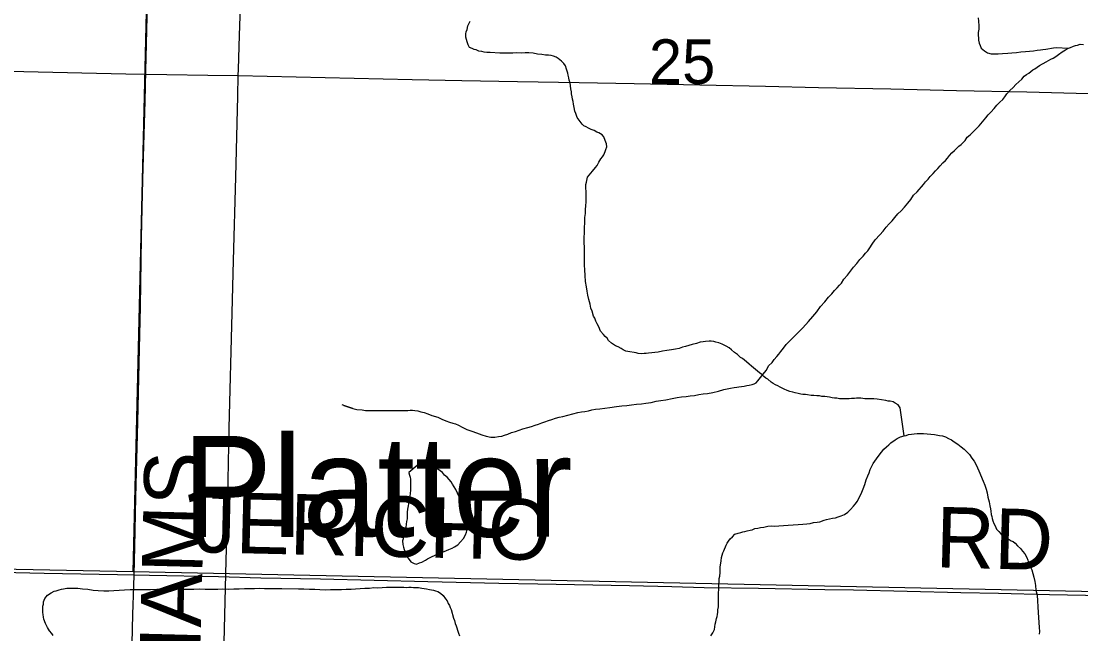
# Model space of a CAD drawing. Extents: x 2.4 to 73.1, y 4.5 to 25.6.
# Drawn here: x 42.5268 to 43.0235, y 22.1326 to 22.4201 of the extents above; entities that cross this region are included whole.
import ezdxf

# ---------------------------------------------------------------- set-up
doc = ezdxf.new("R2010")
doc.units = 0
for name, color, linetype in [('GM_X_County_Road', 7, 'Continuous'), ('GM_X_County_Road_Text', 7, 'Continuous'), ('GM_X_Minor_Lake', 7, 'Continuous'), ('GM_X_Minor_River', 7, 'Continuous'), ('GM_X_Minor_River_Text', 7, 'Continuous'), ('GM_X_Section', 7, 'Continuous'), ('GM_X_Section_Text', 7, 'Continuous'), ('GM_X_Township_Road', 7, 'Continuous'), ('GM_X_Township_Road_Text', 7, 'Continuous')]:
    doc.layers.add(name, color=color, linetype=linetype)

msp = doc.modelspace()

# ---------------------------------------------------------------- linework, layer by layer
at = {"layer": 'GM_X_County_Road'}
for points in [[(42.11768, 22.40528), (42.13911, 22.40494), (42.19598, 22.40361), (42.25255, 22.40241), (42.29574, 22.40145), (42.35573, 22.40007), (42.39489, 22.39932), (42.43591, 22.39845), (42.45674, 22.39798), (42.48005, 22.39755), (42.56209, 22.39575), (42.57577, 22.39544), (42.61431, 22.39477), (42.62854, 22.39452)], [(42.62854, 22.39452), (42.71003, 22.39274), (42.73334, 22.39224), (42.75945, 22.39171), (42.78835, 22.39125), (42.81415, 22.3908), (42.87568, 22.38954), (42.90055, 22.38899), (42.93443, 22.38826), (42.96519, 22.38759), (42.99814, 22.38692), (43.02704, 22.3862), (43.08701, 22.38489), (43.12151, 22.38421), (43.12923, 22.38405)], [(42.07899, 22.17077), (42.16048, 22.169), (42.18379, 22.16849), (42.20989, 22.16797), (42.2388, 22.1675), (42.26459, 22.16705), (42.32613, 22.1658), (42.35099, 22.16525), (42.38487, 22.16451), (42.41564, 22.16385), (42.44858, 22.16317), (42.47748, 22.16246), (42.53746, 22.16115), (42.57196, 22.16046), (42.57968, 22.16031)], [(42.57968, 22.16031), (42.58688, 22.16016), (42.6192, 22.15944), (42.63909, 22.15896), (42.66706, 22.15837), (42.7174, 22.15722), (42.75066, 22.15644), (42.76899, 22.15608), (42.81188, 22.15524), (42.83177, 22.15477), (42.84699, 22.15439), (42.87248, 22.15397), (42.90355, 22.15344), (42.91692, 22.1532), (42.96726, 22.15198), (42.98497, 22.15161), (43.0089, 22.15105), (43.05117, 22.15021), (43.06329, 22.15012), (43.08377, 22.15036)]]:
    msp.add_lwpolyline(points, dxfattribs=at)
at = {"layer": 'GM_X_Minor_Lake'}
for points in [[(42.70856, 22.20835), (42.70855, 22.20816), (42.70873, 22.20702), (42.70909, 22.20606), (42.70927, 22.20511), (42.70925, 22.20416), (42.70924, 22.20321), (42.70921, 22.20169), (42.70919, 22.20017), (42.70916, 22.19827), (42.70875, 22.19638), (42.70853, 22.19486), (42.70832, 22.19353), (42.70812, 22.19259), (42.7079, 22.19107), (42.70769, 22.18974), (42.70767, 22.18822), (42.70764, 22.18651), (42.70744, 22.18538), (42.70722, 22.18405), (42.70701, 22.18254), (42.7066, 22.18083), (42.7062, 22.17951), (42.70599, 22.17818), (42.70579, 22.17723), (42.70558, 22.17629), (42.70574, 22.17457), (42.70591, 22.17324), (42.70628, 22.1721), (42.70682, 22.17038), (42.70719, 22.16942), (42.70942, 22.16635), (42.71093, 22.16556), (42.71207, 22.16535), (42.71341, 22.1659), (42.71455, 22.16626), (42.71628, 22.16719), (42.71724, 22.16774), (42.7182, 22.1683), (42.71916, 22.16866), (42.72088, 22.16958), (42.72203, 22.17014), (42.72337, 22.17068), (42.72509, 22.17123), (42.7272, 22.17214), (42.72873, 22.17288), (42.72988, 22.17343), (42.73142, 22.17436), (42.73277, 22.17585), (42.73413, 22.17735), (42.7351, 22.17905), (42.7355, 22.18037), (42.73591, 22.18226), (42.73594, 22.18378), (42.73559, 22.18569), (42.73524, 22.1876), (42.7347, 22.18969), (42.73416, 22.1916), (42.73343, 22.19389), (42.7327, 22.19562), (42.73196, 22.19715), (42.73123, 22.19868), (42.73049, 22.2004), (42.72975, 22.20155), (42.72901, 22.2029), (42.72826, 22.20386), (42.72733, 22.20501), (42.7264, 22.20617), (42.72527, 22.20713), (42.72434, 22.20829), (42.72321, 22.20907), (42.72039, 22.2112), (42.71907, 22.2116), (42.71793, 22.212), (42.71622, 22.21203), (42.71489, 22.21205), (42.71394, 22.21188), (42.71241, 22.21152), (42.70856, 22.20835)], [(42.71916, 22.16866), (42.72088, 22.16958), (42.72203, 22.17014), (42.72337, 22.17068), (42.72509, 22.17123), (42.7272, 22.17214), (42.72873, 22.17288), (42.72988, 22.17343), (42.73142, 22.17436), (42.73277, 22.17585), (42.73413, 22.17735), (42.7351, 22.17905), (42.7355, 22.18037), (42.73591, 22.18226), (42.73594, 22.18378), (42.73559, 22.18569), (42.73524, 22.1876), (42.7347, 22.18969), (42.73416, 22.1916), (42.73343, 22.19389), (42.7327, 22.19562), (42.73196, 22.19715), (42.73123, 22.19868), (42.73049, 22.2004), (42.72975, 22.20155), (42.72901, 22.2029), (42.72826, 22.20386), (42.72733, 22.20501), (42.7264, 22.20617), (42.72527, 22.20713), (42.72434, 22.20829), (42.72321, 22.20907), (42.72039, 22.2112), (42.71907, 22.2116), (42.71793, 22.212), (42.71622, 22.21203), (42.71489, 22.21205), (42.71394, 22.21188), (42.71241, 22.21152), (42.70856, 22.20835)], [(42.70856, 22.20835), (42.70855, 22.20816), (42.70873, 22.20702), (42.70909, 22.20606), (42.70927, 22.20511), (42.70925, 22.20416), (42.70924, 22.20321), (42.70921, 22.20169), (42.70919, 22.20017), (42.70916, 22.19827), (42.70875, 22.19638), (42.70853, 22.19486), (42.70832, 22.19353), (42.70812, 22.19259), (42.7079, 22.19107), (42.70769, 22.18974), (42.70767, 22.18822), (42.70764, 22.18651), (42.70744, 22.18538), (42.70722, 22.18405), (42.70701, 22.18254), (42.7066, 22.18083), (42.7062, 22.17951), (42.70599, 22.17818), (42.70579, 22.17723), (42.70558, 22.17629), (42.70574, 22.17457), (42.70591, 22.17324), (42.70628, 22.1721), (42.70682, 22.17038), (42.70719, 22.16942), (42.70942, 22.16635), (42.71093, 22.16556), (42.71207, 22.16535), (42.71341, 22.1659), (42.71455, 22.16626), (42.71628, 22.16719), (42.71724, 22.16774), (42.7182, 22.1683), (42.71916, 22.16866)]]:
    msp.add_lwpolyline(points, dxfattribs=at)
at = {"layer": 'GM_X_Minor_River'}
for points in [[(42.76109, 22.40512), (42.75919, 22.40515), (42.75728, 22.40499), (42.75462, 22.40503), (42.75291, 22.40506), (42.7512, 22.40508), (42.74664, 22.40535), (42.74512, 22.40537), (42.74379, 22.40558), (42.74265, 22.40579), (42.74132, 22.406), (42.74, 22.40659), (42.73905, 22.4068), (42.73811, 22.40719), (42.73698, 22.40778), (42.73623, 22.40893), (42.73588, 22.41046), (42.73551, 22.41141), (42.73515, 22.41256), (42.73517, 22.41408), (42.73538, 22.41503), (42.73578, 22.41616), (42.73619, 22.41786), (42.73717, 22.42013)], [(42.97533, 22.42158), (42.9755, 22.42005), (42.97566, 22.41796), (42.97563, 22.41625), (42.97541, 22.41474), (42.97539, 22.41341), (42.97557, 22.41226), (42.97555, 22.41112), (42.97591, 22.40979), (42.97627, 22.40864), (42.97682, 22.40749), (42.97832, 22.40614), (42.97983, 22.40516), (42.98153, 22.40476), (42.98306, 22.40473), (42.98477, 22.40471), (42.98686, 22.40486), (42.98934, 22.40501), (42.99124, 22.40517), (42.99333, 22.40533)], [(43.00101, 22.39723), (43.00197, 22.39778), (43.00312, 22.39853), (43.00408, 22.39927), (43.00734, 22.40093), (43.00945, 22.40222), (43.0106, 22.40278), (43.01175, 22.40352), (43.0131, 22.40445), (43.01483, 22.40575), (43.01637, 22.40668), (43.01771, 22.40741), (43.01867, 22.40778), (43.02001, 22.40833), (43.02096, 22.40869), (43.02192, 22.40887), (43.02326, 22.40923), (43.02478, 22.4092)], [(42.80346, 22.26897), (42.80215, 22.27032), (42.8014, 22.27128), (42.80046, 22.27206), (42.79972, 22.27302), (42.79841, 22.27456), (42.79749, 22.27666), (42.79675, 22.27801), (42.7962, 22.27935), (42.79565, 22.28068), (42.7951, 22.28164), (42.79437, 22.28394), (42.79383, 22.28546), (42.79348, 22.28737), (42.79294, 22.28947), (42.7924, 22.29157), (42.79205, 22.29347), (42.7917, 22.29538), (42.79136, 22.29785), (42.79121, 22.30071), (42.79107, 22.30337), (42.79091, 22.30565), (42.79076, 22.30793), (42.79079, 22.30983), (42.79082, 22.31192), (42.79085, 22.31401), (42.79069, 22.3161), (42.79073, 22.31838), (42.79077, 22.32085), (42.7908, 22.32313), (42.79103, 22.3256), (42.79107, 22.32788), (42.79129, 22.32977), (42.79132, 22.33148), (42.79154, 22.33357), (42.79156, 22.33509), (42.79158, 22.33642), (42.79163, 22.33927), (42.79164, 22.34022), (42.79148, 22.34174), (42.7915, 22.34345), (42.79171, 22.34459), (42.79232, 22.34686), (42.79309, 22.3478), (42.79464, 22.34967), (42.796, 22.35136), (42.79678, 22.3523), (42.79757, 22.35399), (42.79854, 22.3555), (42.79931, 22.35644), (42.7999, 22.35738), (42.80049, 22.35889), (42.80089, 22.35983), (42.80129, 22.36115), (42.80112, 22.36249), (42.80057, 22.36402), (42.79984, 22.36574), (42.7991, 22.3667), (42.79759, 22.36767), (42.79664, 22.36807), (42.79532, 22.36885), (42.794, 22.36925), (42.79268, 22.36984), (42.79155, 22.37043), (42.7906, 22.37101), (42.78967, 22.37179), (42.78743, 22.37487), (42.78707, 22.37582), (42.7867, 22.37678), (42.78634, 22.37792), (42.78598, 22.37964), (42.78563, 22.38117), (42.78546, 22.38231), (42.78528, 22.38345), (42.78511, 22.38459), (42.78475, 22.38593), (42.78477, 22.38688), (42.78441, 22.3884), (42.78424, 22.38974), (42.78407, 22.39107), (42.78371, 22.39241), (42.78354, 22.39355), (42.78318, 22.39469), (42.783, 22.39565), (42.78264, 22.3966), (42.78246, 22.39756), (42.78192, 22.39908), (42.78117, 22.40024), (42.78005, 22.40139), (42.77855, 22.40256), (42.7776, 22.40314), (42.77628, 22.40373), (42.77514, 22.40394), (42.77401, 22.40415), (42.77249, 22.40417), (42.77078, 22.40439), (42.76888, 22.40461), (42.76679, 22.40503), (42.76471, 22.40525), (42.76299, 22.40528), (42.76109, 22.40512)], [(42.99333, 22.40533), (42.99543, 22.40568), (42.99753, 22.40583), (42.99943, 22.40599), (43.00134, 22.40615), (43.00305, 22.40651), (43.00458, 22.40667), (43.00572, 22.40684), (43.00705, 22.40701), (43.01068, 22.40753), (43.01201, 22.40769), (43.01771, 22.40741)], [(43.01264, 22.40768), (43.01258, 22.40769)], [(42.86803, 22.24923), (42.86937, 22.24959), (42.87032, 22.24996), (42.87128, 22.25032), (42.87206, 22.25126), (42.87516, 22.2552), (42.87613, 22.25632), (42.87711, 22.2584), (42.87885, 22.25989), (42.87982, 22.2614), (42.88098, 22.26271), (42.88195, 22.26383), (42.88292, 22.26515), (42.88409, 22.26665), (42.88545, 22.26834), (42.88738, 22.2704), (42.88931, 22.27227), (42.89124, 22.27432), (42.89318, 22.27619), (42.89589, 22.27919), (42.89782, 22.28144), (42.89976, 22.28369), (42.90151, 22.28613), (42.90345, 22.28838), (42.90519, 22.29063), (42.90674, 22.29213), (42.90809, 22.29363), (42.90926, 22.29494), (42.91042, 22.29625), (42.91138, 22.29719), (42.91236, 22.29907), (42.9141, 22.30094), (42.91547, 22.30282), (42.91702, 22.3047), (42.91856, 22.30638), (42.91992, 22.30826), (42.92147, 22.30976), (42.92263, 22.31126), (42.9236, 22.31238), (42.92457, 22.3137), (42.92574, 22.31539), (42.92711, 22.31746), (42.92924, 22.31989), (42.93078, 22.32158), (42.93233, 22.32346), (42.93369, 22.32495), (42.93504, 22.32645), (42.9364, 22.32795), (42.93776, 22.32964), (42.9393, 22.33114), (42.94085, 22.33282), (42.9424, 22.3347), (42.94376, 22.33639), (42.94512, 22.33845), (42.94686, 22.33995), (42.94976, 22.34351), (42.95073, 22.34463), (42.9519, 22.34595), (42.95287, 22.34726), (42.95422, 22.34857), (42.95538, 22.34988), (42.95654, 22.351), (42.95751, 22.35213), (42.95886, 22.35363), (42.96002, 22.35475), (42.96099, 22.35587), (42.96196, 22.357), (42.96312, 22.35831), (42.96428, 22.35943), (42.96544, 22.36055), (42.9664, 22.36149), (42.96737, 22.36223), (42.96833, 22.36317), (42.9693, 22.3641), (42.97027, 22.36561), (42.97162, 22.36672), (42.97278, 22.36785), (42.97394, 22.36916), (42.97491, 22.37009), (42.97587, 22.37103), (42.97665, 22.37196), (42.97742, 22.3729), (42.97897, 22.37478), (42.98013, 22.37609), (42.9813, 22.3774), (42.98284, 22.37909), (42.9842, 22.38059), (42.98555, 22.38208), (42.98691, 22.38339), (42.98787, 22.38452), (42.98885, 22.38602), (42.9902, 22.38752), (42.99175, 22.38902), (42.9931, 22.39032), (42.99445, 22.39163), (42.9958, 22.39294), (42.99696, 22.39425), (42.99812, 22.395), (42.99908, 22.39574), (43.00004, 22.39648), (43.00101, 22.39723)], [(42.94066, 22.22555), (42.93878, 22.23869), (42.93785, 22.24003), (42.93653, 22.24081), (42.93559, 22.2414), (42.93407, 22.2418), (42.93312, 22.24182), (42.93217, 22.24202), (42.928, 22.24266), (42.92648, 22.24287), (42.92458, 22.2429), (42.92325, 22.24292), (42.9223, 22.24294), (42.9204, 22.24316), (42.91945, 22.24318), (42.91831, 22.24319), (42.91735, 22.24302), (42.91602, 22.24304), (42.91488, 22.24287), (42.91355, 22.24289), (42.91184, 22.24292), (42.91031, 22.24294), (42.90918, 22.24315), (42.90804, 22.24317), (42.9069, 22.24338), (42.90576, 22.24358), (42.90462, 22.24379), (42.90348, 22.244), (42.90215, 22.24402), (42.90102, 22.24423), (42.89969, 22.24425), (42.89836, 22.24446), (42.89703, 22.24448), (42.89532, 22.2447), (42.89437, 22.24491), (42.89323, 22.24492), (42.89228, 22.24513), (42.89095, 22.24534), (42.88963, 22.24574), (42.88849, 22.24595), (42.88717, 22.24635), (42.88584, 22.24675), (42.88452, 22.24734), (42.88263, 22.24833), (42.8815, 22.24891), (42.88037, 22.2495), (42.87924, 22.25009), (42.87829, 22.25067), (42.87679, 22.25203), (42.87585, 22.25261), (42.87491, 22.25339), (42.87398, 22.25435), (42.87285, 22.25513), (42.86909, 22.25823), (42.86797, 22.2592), (42.86684, 22.26017), (42.8659, 22.26094), (42.86496, 22.26172), (42.86402, 22.2623), (42.86252, 22.26366), (42.86121, 22.26463), (42.8597, 22.26579), (42.85858, 22.26676), (42.85726, 22.26754), (42.85632, 22.26813), (42.85537, 22.26852), (42.85386, 22.26912), (42.85234, 22.26952), (42.8514, 22.26972), (42.85026, 22.26993), (42.84931, 22.26995), (42.84759, 22.26978), (42.84645, 22.26961), (42.84512, 22.26944), (42.8434, 22.2689), (42.8413, 22.26837), (42.83977, 22.26782), (42.83824, 22.26746), (42.83671, 22.26711), (42.83518, 22.26656), (42.83346, 22.26621), (42.83156, 22.26586), (42.82946, 22.26551), (42.82736, 22.26517), (42.82545, 22.26482), (42.82374, 22.26466), (42.82241, 22.26449), (42.82088, 22.26432), (42.81974, 22.26415), (42.81879, 22.26416), (42.81764, 22.26399), (42.81594, 22.26421), (42.81499, 22.26442), (42.81119, 22.26505), (42.81025, 22.26525), (42.80892, 22.26584), (42.80798, 22.26643), (42.80666, 22.26721), (42.80534, 22.2678), (42.8044, 22.26838), (42.80346, 22.26897)], [(42.67714, 22.24029), (42.68224, 22.23831), (42.67808, 22.2397), (42.68224, 22.23831), (42.68413, 22.23789), (42.6866, 22.23767), (42.68812, 22.23745), (42.68983, 22.23743), (42.69173, 22.2374), (42.69364, 22.23736), (42.69554, 22.23733), (42.70029, 22.23745), (42.70143, 22.23743), (42.70277, 22.23741), (42.70429, 22.23739), (42.70562, 22.23737), (42.70695, 22.23734), (42.70809, 22.23733), (42.70904, 22.2375), (42.71018, 22.23748), (42.71132, 22.23746), (42.71265, 22.23725), (42.71417, 22.23685), (42.71568, 22.23645), (42.71739, 22.23585), (42.71927, 22.23506), (42.72211, 22.23425), (42.724, 22.23327), (42.72589, 22.23248), (42.72759, 22.23189), (42.72911, 22.23148), (42.73043, 22.23108), (42.73176, 22.23049), (42.73345, 22.22951), (42.73572, 22.22853), (42.73799, 22.22773), (42.74026, 22.22694), (42.74271, 22.22595), (42.7448, 22.22534), (42.74688, 22.22493), (42.74878, 22.2249), (42.7505, 22.22525), (42.75203, 22.22542), (42.75336, 22.22578), (42.75489, 22.22632), (42.75662, 22.22706), (42.75853, 22.2276), (42.76025, 22.22814), (42.76197, 22.22887), (42.76426, 22.22941), (42.76598, 22.22995), (42.7677, 22.23049), (42.76923, 22.23104), (42.77076, 22.23158), (42.77229, 22.23213), (42.77401, 22.23267), (42.77554, 22.23322), (42.77726, 22.23376), (42.77898, 22.2343), (42.7807, 22.23466), (42.78299, 22.23519), (42.78776, 22.23644), (42.78948, 22.2368), (42.791, 22.23696), (42.79272, 22.23731), (42.79425, 22.23767), (42.79597, 22.23802), (42.79806, 22.23818), (42.80035, 22.23852), (42.80264, 22.23887), (42.80587, 22.2392), (42.80835, 22.23954), (42.81064, 22.23969), (42.81292, 22.24003), (42.81521, 22.24038), (42.81749, 22.24053), (42.81959, 22.24088), (42.82207, 22.24122), (42.82436, 22.24175), (42.82665, 22.2421), (42.82894, 22.24244), (42.83199, 22.24296), (42.83428, 22.2435), (42.83638, 22.24384), (42.83847, 22.244), (42.84038, 22.24435), (42.84247, 22.24451), (42.84438, 22.24486), (42.84648, 22.2452), (42.84857, 22.24536), (42.85105, 22.24589), (42.85372, 22.24642), (42.85621, 22.24733), (42.85926, 22.24785), (42.86098, 22.2482), (42.86231, 22.24837), (42.86326, 22.24855), (42.86441, 22.24872), (42.86574, 22.24889), (42.86689, 22.24906), (42.86803, 22.24923)], [(42.85175, 22.13463), (42.85196, 22.13595), (42.85217, 22.13709), (42.85238, 22.13823), (42.85278, 22.13974), (42.85299, 22.14069), (42.85319, 22.14163), (42.8534, 22.14277), (42.85342, 22.14391), (42.85363, 22.14524), (42.85365, 22.14676), (42.85368, 22.14847), (42.8537, 22.14999), (42.85373, 22.1517), (42.85376, 22.1536), (42.85379, 22.15569), (42.85401, 22.1572), (42.85403, 22.15853), (42.85424, 22.15967), (42.85445, 22.16137), (42.85448, 22.16289), (42.85449, 22.16403), (42.85471, 22.16574), (42.85492, 22.16688), (42.85513, 22.16839), (42.85534, 22.16953), (42.85574, 22.17066), (42.85613, 22.17161), (42.85732, 22.17425), (42.85771, 22.17519), (42.8583, 22.17613), (42.85908, 22.17726), (42.86023, 22.17819), (42.86139, 22.17931), (42.86292, 22.17986), (42.86407, 22.18022), (42.86502, 22.1804), (42.86597, 22.18057), (42.86712, 22.18093), (42.86846, 22.18129), (42.86941, 22.18147), (42.87075, 22.18201), (42.87209, 22.18218), (42.87342, 22.18254), (42.87495, 22.18271), (42.87685, 22.18306), (42.87838, 22.18322), (42.88009, 22.18319), (42.88199, 22.18335), (42.88409, 22.18351), (42.88637, 22.18366), (42.88866, 22.18382), (42.89094, 22.18397), (42.89323, 22.18412), (42.89513, 22.18428), (42.89666, 22.18445), (42.89818, 22.18481), (42.8999, 22.18497), (42.90123, 22.18514), (42.90314, 22.18587), (42.90429, 22.18623), (42.90563, 22.18659), (42.90715, 22.18694), (42.90849, 22.18711), (42.90982, 22.18747), (42.91116, 22.18802), (42.91269, 22.18856), (42.91423, 22.18968), (42.91559, 22.19099), (42.91694, 22.19248), (42.91772, 22.19342), (42.91888, 22.19492), (42.92085, 22.19907), (42.92144, 22.20058), (42.92223, 22.20266), (42.92284, 22.20493), (42.92363, 22.20682), (42.92422, 22.20814), (42.92482, 22.20965), (42.92541, 22.21097), (42.92619, 22.21248), (42.92697, 22.2136), (42.92775, 22.21473), (42.92892, 22.21642), (42.93008, 22.21792), (42.93124, 22.21924), (42.9324, 22.22036), (42.93356, 22.22129), (42.93452, 22.22222), (42.93645, 22.22371), (42.93741, 22.22427), (42.93894, 22.225), (42.94066, 22.22555), (42.94162, 22.22572), (42.94276, 22.22608), (42.9441, 22.22625), (42.94543, 22.22642), (42.94676, 22.22659), (42.94828, 22.22656), (42.94981, 22.22654), (42.95152, 22.22651)], [(42.95152, 22.22651), (42.95323, 22.22629), (42.95493, 22.22608), (42.95721, 22.22566), (42.95873, 22.22545), (42.96005, 22.22504), (42.96156, 22.22426), (42.96288, 22.22367), (42.9642, 22.2227), (42.96589, 22.22153), (42.9674, 22.22037), (42.9689, 22.2192), (42.97021, 22.21785), (42.97133, 22.21669), (42.97245, 22.21497), (42.97357, 22.21362), (42.97431, 22.21228), (42.97504, 22.21055), (42.97578, 22.20902), (42.97779, 22.20424), (42.97853, 22.20233), (42.97907, 22.20042), (42.97961, 22.1987), (42.97996, 22.1968), (42.98049, 22.19451), (42.98084, 22.1926), (42.9812, 22.19126), (42.98138, 22.19012), (42.98154, 22.1886), (42.98172, 22.18765), (42.98189, 22.18669), (42.98226, 22.18555), (42.98281, 22.1844), (42.98336, 22.18325), (42.98391, 22.18172), (42.98503, 22.18056), (42.98615, 22.17941), (42.98728, 22.17844), (42.9886, 22.17766), (42.98992, 22.17687), (42.99086, 22.17629), (42.9918, 22.17589), (42.99274, 22.17512), (42.99387, 22.17396), (42.99517, 22.17261), (42.99611, 22.17146), (42.99723, 22.17011), (42.99815, 22.16838), (42.9987, 22.16723), (42.99906, 22.1659), (42.9998, 22.16418), (43.00053, 22.16264), (43.00108, 22.16093), (43.00143, 22.15921), (43.00197, 22.15711), (43.00232, 22.15521), (43.00248, 22.15311), (43.00301, 22.15082), (43.00316, 22.14816), (43.0033, 22.14531), (43.00345, 22.14265), (43.00391, 22.13561), (43.00407, 22.13371), (43.00405, 22.13238)], [(42.53728, 22.14039), (42.53711, 22.14172), (42.53693, 22.14268), (42.53695, 22.14401), (42.53698, 22.14553), (42.53718, 22.14647), (42.5372, 22.14761), (42.53779, 22.14912), (42.53915, 22.15081), (42.54088, 22.15192), (42.54222, 22.15266), (42.54318, 22.15284), (42.54451, 22.1532), (42.54566, 22.15356), (42.54661, 22.15373), (42.54814, 22.15409), (42.54947, 22.15407), (42.55099, 22.15404), (42.55327, 22.15401), (42.55555, 22.15378), (42.55802, 22.15355), (42.56049, 22.15313), (42.56277, 22.15291), (42.56543, 22.15286), (42.5679, 22.15283), (42.57018, 22.15298), (42.57266, 22.15313), (42.57513, 22.15328), (42.5778, 22.15343), (42.58141, 22.15337), (42.58426, 22.15333), (42.58731, 22.15347), (42.59035, 22.15361), (42.59321, 22.15356), (42.59625, 22.15371), (42.59929, 22.15366), (42.60215, 22.15361), (42.605, 22.15357), (42.60766, 22.15352), (42.61032, 22.15367), (42.61299, 22.15363), (42.61622, 22.15358), (42.61888, 22.15354), (42.62135, 22.15369), (42.62402, 22.15364), (42.62649, 22.15379), (42.62896, 22.15376), (42.63144, 22.15391), (42.63391, 22.15387), (42.63619, 22.15383), (42.63829, 22.15399), (42.64076, 22.15395), (42.6438, 22.1539), (42.64627, 22.15386), (42.64893, 22.15382), (42.65673, 22.15369), (42.6592, 22.15365), (42.66186, 22.15361), (42.66434, 22.15357), (42.6668, 22.15334), (42.66928, 22.1533), (42.67175, 22.15346), (42.67479, 22.15341), (42.67688, 22.15337), (42.67917, 22.15353), (42.68145, 22.15349), (42.68354, 22.15365), (42.68564, 22.1538), (42.68792, 22.15396), (42.69002, 22.15411), (42.69211, 22.15427), (42.69401, 22.15424), (42.69592, 22.1544), (42.69801, 22.15456), (42.69972, 22.15453), (42.70144, 22.1545), (42.70315, 22.15448), (42.70486, 22.15445), (42.70619, 22.15443), (42.70733, 22.15441), (42.70847, 22.15458), (42.70961, 22.15456), (42.71075, 22.15435), (42.71189, 22.15434), (42.71303, 22.15432), (42.71455, 22.1541), (42.71569, 22.1539), (42.71683, 22.15369), (42.71816, 22.15348), (42.7191, 22.15327), (42.72005, 22.15307), (42.721, 22.15286), (42.72213, 22.15246), (42.72326, 22.15169), (42.72458, 22.15053), (42.72569, 22.14899), (42.72644, 22.14803), (42.72699, 22.14688), (42.72755, 22.14592), (42.72791, 22.14496), (42.72828, 22.14401)], [(42.5417, 22.13177), (42.54115, 22.13273), (42.54003, 22.13408), (42.5391, 22.13561), (42.53855, 22.13657), (42.53818, 22.13753), (42.53745, 22.13944), (42.53728, 22.14039)], [(42.72828, 22.14401), (42.72936, 22.14), (42.72991, 22.13885), (42.73027, 22.13751), (42.73063, 22.13637), (42.731, 22.13541), (42.73136, 22.13427), (42.73172, 22.13293), (42.73227, 22.13159)], [(42.84999, 22.13162), (42.85097, 22.13312), (42.85175, 22.13463)]]:
    msp.add_lwpolyline(points, dxfattribs=at)
at = {"layer": 'GM_X_Section'}
for points in [[(42.59116, 22.66092), (42.57919, 22.16162), (42.07833, 22.17173), (42.09483, 22.66998)], [(42.59116, 22.66092), (43.09608, 22.65449), (43.0842, 22.15122), (42.57919, 22.16162)]]:
    msp.add_lwpolyline(points, close=True, dxfattribs=at)
at = {"layer": 'GM_X_Township_Road'}
for points in [[(42.62854, 22.39452), (42.62862, 22.39758), (42.62908, 22.41342), (42.63003, 22.44075), (42.63157, 22.48268), (42.63308, 22.5271), (42.6342, 22.5653), (42.63502, 22.58705), (42.6359, 22.61158), (42.63658, 22.6296), (42.63777, 22.66376), (42.63847, 22.68271), (42.63921, 22.706), (42.63965, 22.71905), (42.64059, 22.74638), (42.64175, 22.77713), (42.64261, 22.79855), (42.64371, 22.83086), (42.64447, 22.85322), (42.6453, 22.87932), (42.64548, 22.89328)], [(42.57968, 22.16031), (42.57998, 22.17344), (42.58056, 22.19674), (42.58144, 22.23185), (42.58222, 22.26634), (42.58265, 22.28623), (42.58323, 22.31855), (42.58383, 22.34589), (42.58487, 22.38255), (42.58524, 22.39685), (42.58598, 22.42854), (42.58677, 22.4621), (42.58756, 22.50032), (42.58835, 22.53139), (42.589, 22.55345), (42.58964, 22.58235), (42.59027, 22.6069), (42.59073, 22.62554), (42.59136, 22.64853), (42.59147, 22.65968)], [(42.6144, 21.89578), (42.6155, 21.91218), (42.61686, 21.95516), (42.61925, 22.03531), (42.62038, 22.07352), (42.62139, 22.10925), (42.62288, 22.16704), (42.62341, 22.18848), (42.62433, 22.22918), (42.62567, 22.28324), (42.62627, 22.30779), (42.62734, 22.34693), (42.62831, 22.38484), (42.62854, 22.39452)], [(42.57885, 22.12808), (42.57913, 22.14175), (42.57956, 22.15511), (42.57968, 22.16031)]]:
    msp.add_lwpolyline(points, dxfattribs=at)

# ---------------------------------------------------------------- texts
at = {"layer": 'GM_X_County_Road_Text'}
for s, rotation, p in [('JERICHO', 358.6694, (42.60813, 22.17094)), ('RD', 358.5175, (42.95528, 22.16385))]:
    msp.add_text(s, height=0.028409, rotation=rotation, dxfattribs=at).set_placement(p)
at = {"layer": 'GM_X_Minor_River_Text'}
msp.add_text('Platter', height=0.047373, rotation=0.0486, dxfattribs=at).set_placement((42.60223, 22.17807))
at = {"layer": 'GM_X_Section_Text'}
msp.add_text('25', height=0.020928, rotation=0, dxfattribs=at).set_placement((42.82103, 22.39063))
at = {"layer": 'GM_X_Township_Road_Text'}
msp.add_text('WILLIAMS', height=0.028409, rotation=88.496, dxfattribs=at).set_placement((42.60837, 22.03629))

doc.saveas('drawing.dxf')
